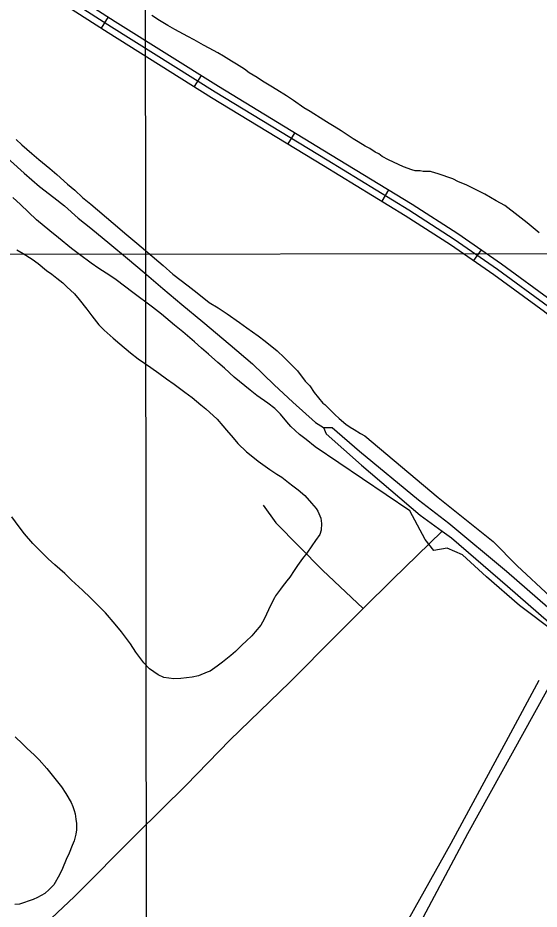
# Model space of a CAD drawing. Extents: x 3297735 to 3335592, y 670436 to 695807.
# Drawn here: x 3317338 to 3318525, y 677364 to 679392 of the extents above; entities that cross this region are included whole.
import ezdxf

# ---------------------------------------------------------------- set-up
doc = ezdxf.new("R2010")
doc.units = 0
for name, color, linetype in [('V-DTCH-CNTR', 7, 'Continuous'), ('V-GRID-MAJR', 7, 'Continuous'), ('V-ROAD-CNTR', 7, 'Continuous'), ('V-SITE-VEGE', 7, 'Continuous'), ('V-TOPO-SHOR', 7, 'Continuous')]:
    doc.layers.add(name, color=color, linetype=linetype)

msp = doc.modelspace()

# ---------------------------------------------------------------- linework, layer by layer
at = {"layer": 'V-DTCH-CNTR'}
msp.add_lwpolyline([(3317457.5, 675830.8), (3317578.4, 676057.1), (3317642.4, 676178), (3317859.6, 676585.3), (3318115.7, 677073.2), (3318362.6, 677536.5), (3318566, 677903.4), (3318590.9, 677925.7), (3318613.7, 677938.4), (3318622.6, 677950.1), (3318648.7, 677984), (3318656.8, 677994.1), (3318846.3, 678334.9), (3318857.9, 678366.3), (3318858, 678382), (3318799.5, 678479.6)], dxfattribs=at)
at = {"layer": 'V-GRID-MAJR'}
for points in [[(3317613.2, 694012.6), (3317615, 692249.2), (3317618.1, 689185.1), (3317621.5, 685897.4), (3317623.8, 683567.3), (3317626.6, 680885.9), (3317629.4, 678140.9), (3317631.3, 676194.4), (3317631.7, 675828)], [(3301860.2, 678842.7), (3303311.9, 678843.6), (3306791, 678845.9), (3310174.4, 678848.5), (3313813, 678851.6), (3318760.4, 678856.5), (3322367.1, 678860.5), (3326388.7, 678865.3), (3330442.3, 678870.6), (3332389.2, 678873.4), (3333397.1, 678874.8)]]:
    msp.add_lwpolyline(points, dxfattribs=at)
at = {"layer": 'V-ROAD-CNTR'}
for p, q in [((3317544.2, 679394.4), (3317527.9, 679369.2)), ((3317755.8, 679261.6), (3317739.9, 679236.2)), ((3317968.8, 679131.2), (3317953.2, 679105.6)), ((3318182.3, 679001), (3318166.7, 678975.4)), ((3318392.9, 678864.8), (3318375.8, 678840.1))]:
    msp.add_line(p, q, dxfattribs=at)
for points in [[(3317349.6, 679502), (3317551.8, 679371.6), (3317787.2, 679224.3), (3318042.2, 679069), (3318228, 678955.6), (3318331.5, 678889.1), (3318430.2, 678820.7), (3318546.4, 678735.8), (3318599.9, 678692.6)], [(3317357.3, 679514.9), (3317559.8, 679384.3), (3317795, 679237.1), (3318050, 679081.8), (3318236, 678968.3), (3318339.8, 678901.6), (3318438.9, 678832.9), (3318555.6, 678747.7), (3318609.3, 678704.3)], [(3317341.9, 679489.1), (3317543.7, 679358.9), (3317779.3, 679211.5), (3318034.4, 679056.1), (3318220, 678942.9), (3318323.1, 678876.6), (3318421.5, 678808.5), (3318537.3, 678724), (3318590.4, 678680.9)]]:
    msp.add_lwpolyline(points, dxfattribs=at)
at = {"layer": 'V-SITE-VEGE'}
for p, q in [((3317660.6, 679386.3), (3317643, 679397.6)), ((3317679.7, 679374.9), (3317660.6, 679386.3)), ((3317695.3, 679366.1), (3317679.7, 679374.9)), ((3317725.4, 679349.8), (3317695.3, 679366.1)), ((3317739.5, 679342.4), (3317725.4, 679349.8)), ((3317761.1, 679330.6), (3317739.5, 679342.4)), ((3317774.2, 679323.7), (3317761.1, 679330.6)), ((3317793.8, 679312.8), (3317774.2, 679323.7)), ((3317806.3, 679305.4), (3317793.8, 679312.8)), ((3317824.9, 679294.1), (3317806.3, 679305.4)), ((3317836, 679286.7), (3317824.9, 679294.1)), ((3317854.1, 679275.3), (3317836, 679286.7)), ((3317865.2, 679267.4), (3317854.1, 679275.3)), ((3317883.3, 679256.6), (3317865.2, 679267.4)), ((3317895.4, 679248.7), (3317883.3, 679256.6)), ((3317914, 679236.8), (3317895.4, 679248.7)), ((3317928.1, 679228.4), (3317914, 679236.8)), ((3317950.2, 679214.6), (3317928.1, 679228.4)), ((3317965.8, 679204.2), (3317950.2, 679214.6)), ((3317989.4, 679187.9), (3317965.8, 679204.2)), ((3318003.5, 679179), (3317989.4, 679187.9)), ((3318035.2, 679159.3), (3318003.5, 679179)), ((3318046.8, 679151.9), (3318035.2, 679159.3)), ((3318058.3, 679145), (3318046.8, 679151.9)), ((3318074.4, 679135.1), (3318058.3, 679145)), ((3318101.6, 679117.3), (3318074.4, 679135.1)), ((3317334.6, 679115.9), (3317347.7, 679103.5)), ((3318113.2, 679110.4), (3318101.6, 679117.3)), ((3317347.7, 679103.5), (3317370.4, 679083.6)), ((3318129.3, 679100.5), (3318113.2, 679110.4)), ((3318139.3, 679095.1), (3318129.3, 679100.5)), ((3318151.4, 679086.7), (3318139.3, 679095.1)), ((3317370.4, 679083.6), (3317386.1, 679070.3)), ((3318159.9, 679082.8), (3318151.4, 679086.7)), ((3318167.5, 679076.8), (3318159.9, 679082.8)), ((3318182.1, 679069.5), (3318167.5, 679076.8)), ((3317386.1, 679070.3), (3317411.2, 679049.5)), ((3318216.2, 679053.2), (3318182.1, 679069.5)), ((3318235.3, 679046.4), (3318216.2, 679053.2)), ((3317411.2, 679049.5), (3317427.4, 679035.6)), ((3317427.4, 679035.6), (3317451.6, 679014.3)), ((3318242.8, 679044.4), (3318235.3, 679046.4)), ((3318253.8, 679044), (3318242.8, 679044.4)), ((3318260.8, 679043.1), (3318253.8, 679044)), ((3318272.8, 679042.7), (3318260.8, 679043.1)), ((3318277.8, 679042.7), (3318272.8, 679042.7)), ((3318279.8, 679041.8), (3318277.8, 679042.7)), ((3318295.3, 679037.2), (3318279.8, 679041.8)), ((3318328.4, 679025.9), (3318295.3, 679037.2)), ((3317451.6, 679014.3), (3317468.2, 679000.4)), ((3318341.6, 679019.1), (3318328.4, 679025.9)), ((3318359.2, 679012.3), (3318341.6, 679019.1)), ((3318401, 678990.9), (3318359.2, 679012.3)), ((3317468.2, 679000.4), (3317485.3, 678983.6)), ((3318427.4, 678976.3), (3318401, 678990.9)), ((3317344.4, 678967.4), (3317327.2, 678983.7)), ((3317485.3, 678983.6), (3317504.5, 678968.2)), ((3318447.2, 678965.1), (3318427.4, 678976.3)), ((3317362.5, 678950.5), (3317344.4, 678967.4)), ((3317380.7, 678933.1), (3317362.5, 678950.5)), ((3317504.5, 678968.2), (3317555.4, 678925.6)), ((3318476.9, 678941.6), (3318447.2, 678965.1)), ((3317410.9, 678907.9), (3317380.7, 678933.1)), ((3318497.8, 678926), (3318476.9, 678941.6)), ((3317555.4, 678925.6), (3317586.6, 678898.8)), ((3318525.2, 678903.6), (3318497.8, 678926)), ((3317430.6, 678891.5), (3317410.9, 678907.9)), ((3317460.8, 678867.8), (3317430.6, 678891.5)), ((3317586.6, 678898.8), (3317608.8, 678879.5)), ((3317608.8, 678879.5), (3317668.8, 678829)), ((3317478.9, 678853.9), (3317460.8, 678867.8)), ((3317505.6, 678834.1), (3317478.9, 678853.9)), ((3317522.7, 678822.3), (3317505.6, 678834.1)), ((3317668.8, 678829), (3317691.4, 678809.2)), ((3317547.4, 678806.5), (3317522.7, 678822.3)), ((3317691.4, 678809.2), (3317725.7, 678782.4)), ((3317562, 678796.6), (3317547.4, 678806.5)), ((3317600.2, 678767.4), (3317562, 678796.6)), ((3317725.7, 678782.4), (3317746.3, 678766.6)), ((3317644.5, 678734.2), (3317600.2, 678767.4)), ((3317746.3, 678766.6), (3317774, 678744.8)), ((3317665.2, 678718.4), (3317644.5, 678734.2)), ((3317774, 678744.8), (3317794.1, 678732.5)), ((3317794.1, 678732.5), (3317814.8, 678719.2)), ((3317694.9, 678693.1), (3317665.2, 678718.4)), ((3317814.8, 678719.2), (3317842.9, 678699.4)), ((3317713.6, 678677.8), (3317694.9, 678693.1)), ((3317842.9, 678699.4), (3317859.6, 678687)), ((3317859.6, 678687), (3317885.2, 678668.7)), ((3317740.3, 678655), (3317713.6, 678677.8)), ((3317885.2, 678668.7), (3317901.3, 678656.8)), ((3317756.4, 678640.6), (3317740.3, 678655)), ((3317901.3, 678656.8), (3317928.5, 678635.1)), ((3317772, 678627.2), (3317756.4, 678640.6)), ((3317793.2, 678608.4), (3317772, 678627.2)), ((3317928.5, 678635.1), (3317944.2, 678619.7)), ((3317808.8, 678595), (3317793.2, 678608.4)), ((3317944.2, 678619.7), (3317960.3, 678603.3)), ((3317831, 678575.2), (3317808.8, 678595)), ((3317960.3, 678603.3), (3317975, 678588.9)), ((3317975, 678588.9), (3317992.7, 678566.1)), ((3317866.8, 678545), (3317831, 678575.2)), ((3317992.7, 678566.1), (3318002.8, 678555.1)), ((3317882.4, 678533.1), (3317866.8, 678545)), ((3318002.8, 678555.1), (3318012.9, 678539.7)), ((3317907, 678515.8), (3317882.4, 678533.1)), ((3318012.9, 678539.7), (3318032.6, 678515.9)), ((3317923.6, 678503.9), (3317907, 678515.8)), ((3318032.6, 678515.9), (3318037.1, 678512.4)), ((3318037.1, 678512.4), (3318045.7, 678504.5)), ((3318045.7, 678504.5), (3318059.8, 678489.6)), ((3317936.3, 678490.5), (3317923.6, 678503.9)), ((3317950.9, 678473.1), (3317936.3, 678490.5)), ((3318059.8, 678489.6), (3318069.9, 678480.6)), ((3317960, 678462.7), (3317950.9, 678473.1)), ((3318069.9, 678480.6), (3318085, 678467.8)), ((3318085, 678467.8), (3318094.6, 678460.8)), ((3317979.2, 678444.4), (3317960, 678462.7)), ((3317994.3, 678433), (3317979.2, 678444.4)), ((3318094.6, 678460.8), (3318104.2, 678455.4)), ((3318104.2, 678455.4), (3318118.2, 678446.5)), ((3318118.2, 678446.5), (3318128.3, 678441.6)), ((3318015.4, 678416.2), (3317994.3, 678433)), ((3318128.3, 678441.6), (3318295.3, 678300.7)), ((3318230.3, 678270.6), (3318015.4, 678416.2)), ((3318295.3, 678300.7), (3318420.3, 678200.6)), ((3318265.3, 678205.6), (3318230.3, 678270.6)), ((3318285.3, 678180.6), (3318265.3, 678205.6)), ((3318420.3, 678200.6), (3318475.3, 678145.5)), ((3318315.3, 678185.6), (3318285.3, 678180.6)), ((3318350.3, 678170.6), (3318315.3, 678185.6)), ((3318405.3, 678120.5), (3318350.3, 678170.6)), ((3318475.3, 678145.5), (3318550.3, 678075.5)), ((3318480.3, 678055.5), (3318405.3, 678120.5)), ((3318560.3, 677995.4), (3318480.3, 678055.5))]:
    msp.add_line(p, q, dxfattribs=at)
for points in [[(3317336.2, 678864.7), (3317350.3, 678856.3), (3317370.9, 678843), (3317384.5, 678833.6), (3317403.7, 678817.8), (3317415.8, 678808.9), (3317426.8, 678800.4), (3317440.9, 678789.6), (3317450, 678780.6), (3317467.2, 678764.3), (3317477.8, 678751.8), (3317495, 678729.5), (3317506.6, 678714.1), (3317522.8, 678694.2), (3317534.9, 678681.8), (3317555.1, 678663.4), (3317570.7, 678650.6), (3317594.4, 678630.2), (3317612, 678616.9), (3317640.7, 678596.6), (3317659.3, 678583.8), (3317676.9, 678570.9), (3317694.5, 678559), (3317718.7, 678540.7), (3317735.3, 678528.4), (3317755, 678512), (3317766.1, 678502.6), (3317792.3, 678479.3), (3317804.9, 678464.4), (3317813.5, 678454), (3317828.1, 678436.6), (3317839.3, 678423.7), (3317858.9, 678405.3)], [(3317858.9, 678405.3), (3317866, 678399.4), (3317885.6, 678384), (3317912.3, 678364.8), (3317927.9, 678353.9), (3317939, 678347), (3317954.6, 678335.1), (3317964.1, 678327.7), (3317976.2, 678318.8), (3317991.3, 678305.4), (3318007, 678288.5), (3318017.6, 678276.1), (3318021.2, 678270.1), (3318027.8, 678254.2), (3318029.4, 678242.2), (3318028.5, 678226.6), (3318025.6, 678217.1), (3318016.2, 678203), (3318007.8, 678191.4), (3317996, 678174.3), (3317986.5, 678162.3), (3317974.7, 678146.1), (3317967.3, 678134.6), (3317957.4, 678120), (3317950.5, 678111.4), (3317940.1, 678097.8), (3317936.1, 678092.8), (3317925.2, 678077.2), (3317922.3, 678072.7), (3317913.9, 678056.6), (3317899.2, 678023.9), (3317891.3, 678010.9), (3317878.9, 677995.2), (3317871, 677986.2), (3317858.1, 677974.1), (3317849.1, 677966), (3317833.7, 677950.8), (3317822.8, 677941.2), (3317803.9, 677926.1), (3317792, 677917), (3317776.1, 677905.8), (3317769.6, 677903.3), (3317749.6, 677895.1), (3317735.2, 677892), (3317709.7, 677889.3), (3317693.2, 677888.1), (3317670.6, 677891.4), (3317657.6, 677897.3), (3317637.9, 677911.2), (3317624.8, 677924.6), (3317606.6, 677948.9), (3317594.4, 677968.3), (3317574.2, 677995.7), (3317560, 678012.6), (3317537.8, 678038.4), (3317529.2, 678047.3), (3317504, 678072.6), (3317485.8, 678090.5), (3317460.6, 678113.3), (3317445.5, 678128.2), (3317422.8, 678148), (3317407.7, 678161.4), (3317372.4, 678196.1), (3317353.2, 678218.5), (3317341, 678234.4), (3317324.3, 678257.2)], [(3317332.1, 677756.5), (3317349.2, 677740.6), (3317359.8, 677730.2), (3317375.4, 677715.3), (3317386.5, 677703.9), (3317404.2, 677684.6), (3317437.6, 677642.3), (3317447.7, 677627.4), (3317459.9, 677607), (3317463.5, 677598), (3317466.5, 677588.5), (3317468.6, 677581.5), (3317470.7, 677569.1), (3317471.8, 677559.6), (3317471.9, 677545), (3317470.5, 677535), (3317466.6, 677520), (3317461.7, 677509.4), (3317454.9, 677491.9), (3317448.5, 677477.3), (3317440.1, 677456.7), (3317433.3, 677442.2), (3317419.9, 677420), (3317410, 677409.4), (3317399.6, 677399.8), (3317383.2, 677391.2), (3317373.2, 677386.1), (3317341.8, 677375.8), (3317331.3, 677374.8)]]:
    msp.add_lwpolyline(points, dxfattribs=at)
at = {"layer": 'V-TOPO-SHOR'}
for p, q in [((3318034.1, 678460), (3318053.7, 678460.2)), ((3318064, 677987.9), (3318124.4, 678048.2))]:
    msp.add_line(p, q, dxfattribs=at)
for points in [[(3317305.3, 679081.2), (3317352.4, 679038.8), (3317387.7, 679008.9), (3317420.1, 678983.6), (3317444.7, 678964.4), (3317475.8, 678936.6), (3317504.6, 678913.8), (3317547.4, 678878.2), (3317587.7, 678844.7), (3317626.2, 678813), (3317668.3, 678776.6), (3317711.8, 678740.3), (3317759.6, 678700.8), (3317821.6, 678648.4), (3317872.6, 678605), (3317921.8, 678557.2), (3317964.6, 678517.7), (3318015.9, 678471.4), (3318034.1, 678460)], [(3318034.1, 678460), (3318039.9, 678446.1), (3318120.4, 678374.6), (3318254.2, 678260.7), (3318304.5, 678224.7)], [(3318053.7, 678460.2), (3318115.9, 678406.7), (3318250.6, 678295.9), (3318319.7, 678242.7), (3318450.8, 678133.6), (3318568.6, 678030.9), (3318619.4, 677986.9)], [(3317896.9, 678283.7), (3317925.8, 678243.5), (3318031.7, 678135.4), (3318124.4, 678048.2)], [(3318124.4, 678048.2), (3318190.9, 678114.5), (3318304.5, 678224.7)], [(3318304.5, 678224.7), (3318325.7, 678209.4), (3318452.9, 678099.6), (3318570.7, 677996.9), (3318584.8, 677984.6)], [(3316204.1, 675829.5), (3316272.5, 675919.1), (3316377.3, 676055), (3316515.3, 676235.7), (3316657.7, 676419.1), (3316712.5, 676489.4), (3316730.2, 676517.4), (3316736.7, 676536.3), (3316738, 676557.2), (3316733.7, 676603.9), (3316731.2, 676632.8), (3316737.8, 676659.3), (3316778.5, 676708.7), (3316882.3, 676815.4), (3317026.3, 676959.7), (3317181.5, 677107.4), (3317336.4, 677269.4), (3317467.2, 677393.2), (3317608.4, 677535.1), (3317721.7, 677646.1), (3317820.7, 677748.8), (3317957.1, 677880.5), (3318064, 677987.9)], [(3317569.1, 676098.5), (3317622.6, 676200.6), (3317680.9, 676309.2), (3317756.5, 676449.4), (3317834.9, 676594.6), (3317912.5, 676739.5), (3318004.3, 676922.5), (3318103.5, 677101.2), (3318228.7, 677342.6), (3318324.7, 677514.5), (3318454.9, 677755.8), (3318524.9, 677885.3)]]:
    msp.add_lwpolyline(points, dxfattribs=at)

doc.saveas('drawing.dxf')
